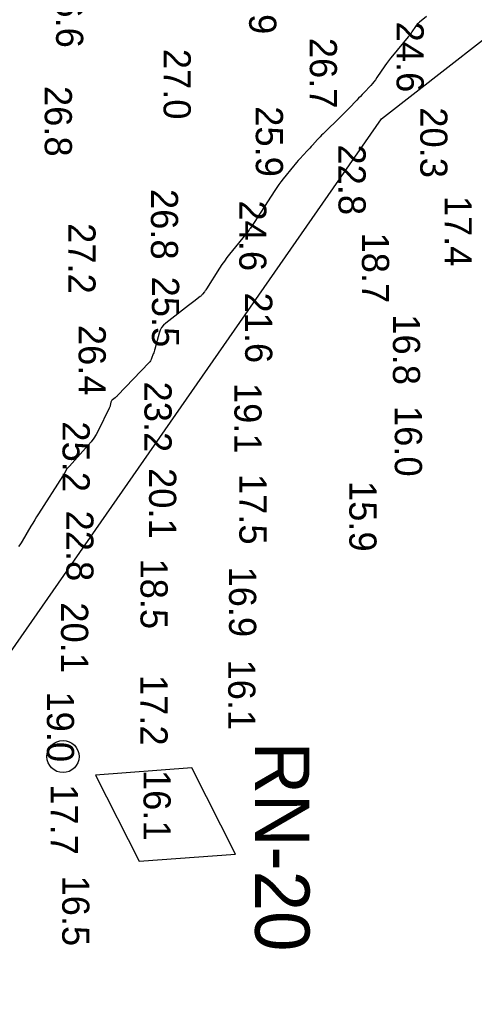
# Model space of a CAD drawing. Extents: x 1178573 to 1187098, y 693282 to 751751.
# Drawn here: x 1179826.5 to 1180035.7, y 719686 to 720138.7 of the extents above; entities that cross this region are included whole.
import ezdxf

# ---------------------------------------------------------------- set-up
doc = ezdxf.new("R2010")
doc.units = 0
for name, color, linetype in [('G-ANNO-PATT', 7, 'Continuous'), ('V-CHAN-NAID', 7, 'Continuous'), ('V-HYDS-MAJR', 7, 'Continuous'), ('V-HYDS-SOUN', 7, 'Continuous'), ('V-HYDS-SOUN-EXSS', 7, 'Continuous')]:
    doc.layers.add(name, color=color, linetype=linetype)

msp = doc.modelspace()

# ---------------------------------------------------------------- linework, layer by layer
at = {"layer": 'G-ANNO-PATT'}
for points in [[(1179618.07, 719554.17), (1179993.05, 720093.17), (1180976.01, 720859.17)], [(1180013.68, 720140.22), (1180010.48, 720137.66), (1180009.94, 720137.19), (1180009.44, 720136.68), (1180008.98, 720136.13), (1180008.57, 720135.54), (1180007.01, 720133.1), (1180006.61, 720132.5), (1180006.2, 720131.92), (1180005.76, 720131.34), (1180005.3, 720130.78), (1179998.01, 720122.11), (1179997.08, 720120.98), (1179996.19, 720119.82), (1179995.32, 720118.64), (1179994.49, 720117.44), (1179990.87, 720112.06), (1179990.21, 720111.12), (1179989.51, 720110.2), (1179988.78, 720109.32), (1179988.01, 720108.46), (1179984.86, 720105.1), (1179984.07, 720104.26), (1179983.28, 720103.42), (1179982.48, 720102.59), (1179981.68, 720101.75), (1179977.97, 720097.9), (1179977.08, 720096.99), (1179976.19, 720096.08), (1179975.28, 720095.17), (1179974.38, 720094.28), (1179966.07, 720086.14), (1179965.44, 720085.51), (1179964.82, 720084.87), (1179964.2, 720084.23), (1179963.6, 720083.58), (1179961.19, 720080.96), (1179960.58, 720080.3), (1179959.98, 720079.65), (1179959.38, 720078.99), (1179958.78, 720078.34), (1179955.43, 720074.69), (1179954.68, 720073.86), (1179953.94, 720073.02), (1179953.21, 720072.17), (1179952.49, 720071.3), (1179947.7, 720065.44), (1179946.69, 720064.16), (1179945.71, 720062.86), (1179944.77, 720061.52), (1179943.86, 720060.16), (1179932.69, 720042.84), (1179932.66, 720042.79), (1179932.62, 720042.74), (1179932.59, 720042.7), (1179932.55, 720042.65), (1179932.39, 720042.47), (1179932.35, 720042.43), (1179932.32, 720042.38), (1179932.28, 720042.33), (1179932.25, 720042.28), (1179932.06, 720041.98), (1179932.01, 720041.92), (1179931.97, 720041.85), (1179931.92, 720041.79), (1179931.87, 720041.72), (1179923.09, 720030.83), (1179921.86, 720029.25), (1179920.67, 720027.64), (1179919.53, 720025.99), (1179918.43, 720024.31), (1179912.41, 720014.77), (1179912.2, 720014.45), (1179911.99, 720014.14), (1179911.76, 720013.83), (1179911.53, 720013.53), (1179910.59, 720012.34), (1179910.35, 720012.05), (1179910.09, 720011.78), (1179909.82, 720011.52), (1179909.53, 720011.27), (1179906.59, 720008.95), (1179906, 720008.49), (1179905.41, 720008.02), (1179904.82, 720007.56), (1179904.22, 720007.11), (1179893.71, 719999.1), (1179892.65, 719998.14), (1179891.78, 719997.06), (1179891.1, 719995.84), (1179890.63, 719994.49), (1179888.66, 719987.09), (1179888.51, 719986.54), (1179888.35, 719985.99), (1179888.17, 719985.45), (1179887.98, 719984.91), (1179887.21, 719982.76), (1179886.99, 719982.24), (1179886.72, 719981.75), (1179886.41, 719981.29), (1179886.04, 719980.86), (1179871.58, 719965.75), (1179871.31, 719965.48), (1179871.03, 719965.22), (1179870.74, 719964.97), (1179870.44, 719964.73), (1179869.19, 719963.78), (1179868.92, 719963.54), (1179868.72, 719963.27), (1179868.56, 719962.97), (1179868.46, 719962.63), (1179868.18, 719961.2), (1179868.1, 719960.85), (1179867.99, 719960.5), (1179867.87, 719960.17), (1179867.72, 719959.84), (1179862.59, 719949.53), (1179861.62, 719947.74), (1179860.54, 719946.03), (1179859.35, 719944.4), (1179858.04, 719942.84), (1179849.4, 719933.19), (1179849.28, 719933.06), (1179849.16, 719932.93), (1179849.03, 719932.81), (1179848.9, 719932.69), (1179848.38, 719932.2), (1179848.26, 719932.07), (1179848.15, 719931.94), (1179848.05, 719931.79), (1179847.97, 719931.64), (1179847.15, 719929.97), (1179846.98, 719929.64), (1179846.8, 719929.32), (1179846.62, 719929), (1179846.42, 719928.69), (1179835.19, 719911.28), (1179834.29, 719909.87), (1179833.4, 719908.45), (1179832.53, 719907.02), (1179831.68, 719905.59), (1179827.65, 719898.73), (1179827.1, 719897.85), (1179826.51, 719897), (1179825.88, 719896.18)]]:
    msp.add_lwpolyline(points, dxfattribs=at)
at = {"layer": 'V-CHAN-NAID'}
msp.add_lwpolyline([(1179861.44, 719791.03), (1179881.48, 719751.38), (1179925.79, 719754.62), (1179905.76, 719794.28)], close=True, dxfattribs=at)
msp.add_circle((1179846.43, 719799.53), 7.39, dxfattribs=at)
at = {"layer": 'V-HYDS-MAJR'}
msp.add_lwpolyline([(1180013.68, 720140.22), (1180010.48, 720137.66), (1180009.94, 720137.19), (1180009.44, 720136.68), (1180008.98, 720136.13), (1180008.57, 720135.54), (1180007.01, 720133.1), (1180006.61, 720132.5), (1180006.2, 720131.92), (1180005.76, 720131.34), (1180005.3, 720130.78), (1179998.01, 720122.11), (1179997.08, 720120.98), (1179996.19, 720119.82), (1179995.32, 720118.64), (1179994.49, 720117.44), (1179990.87, 720112.06), (1179990.21, 720111.12), (1179989.51, 720110.2), (1179988.78, 720109.32), (1179988.01, 720108.46), (1179984.86, 720105.1), (1179984.07, 720104.26), (1179983.28, 720103.42), (1179982.48, 720102.59), (1179981.68, 720101.75), (1179977.97, 720097.9), (1179977.08, 720096.99), (1179976.19, 720096.08), (1179975.28, 720095.17), (1179974.38, 720094.28), (1179966.07, 720086.14), (1179965.44, 720085.51), (1179964.82, 720084.87), (1179964.2, 720084.23), (1179963.6, 720083.58), (1179961.19, 720080.96), (1179960.58, 720080.3), (1179959.98, 720079.65), (1179959.38, 720078.99), (1179958.78, 720078.34), (1179955.43, 720074.69), (1179954.68, 720073.86), (1179953.94, 720073.02), (1179953.21, 720072.17), (1179952.49, 720071.3), (1179947.7, 720065.44), (1179946.69, 720064.16), (1179945.71, 720062.86), (1179944.77, 720061.52), (1179943.86, 720060.16), (1179932.69, 720042.84), (1179932.66, 720042.79), (1179932.62, 720042.74), (1179932.59, 720042.7), (1179932.55, 720042.65), (1179932.39, 720042.47), (1179932.35, 720042.43), (1179932.32, 720042.38), (1179932.28, 720042.33), (1179932.25, 720042.28), (1179932.06, 720041.98), (1179932.01, 720041.92), (1179931.97, 720041.85), (1179931.92, 720041.79), (1179931.87, 720041.72), (1179923.09, 720030.83), (1179921.86, 720029.25), (1179920.67, 720027.64), (1179919.53, 720025.99), (1179918.43, 720024.31), (1179912.41, 720014.77), (1179912.2, 720014.45), (1179911.99, 720014.14), (1179911.76, 720013.83), (1179911.53, 720013.53), (1179910.59, 720012.34), (1179910.35, 720012.05), (1179910.09, 720011.78), (1179909.82, 720011.52), (1179909.53, 720011.27), (1179906.59, 720008.95), (1179906, 720008.49), (1179905.41, 720008.02), (1179904.82, 720007.56), (1179904.22, 720007.11), (1179893.71, 719999.1), (1179892.65, 719998.14), (1179891.78, 719997.06), (1179891.1, 719995.84), (1179890.63, 719994.49), (1179888.66, 719987.09), (1179888.51, 719986.54), (1179888.35, 719985.99), (1179888.17, 719985.45), (1179887.98, 719984.91), (1179887.21, 719982.76), (1179886.99, 719982.24), (1179886.72, 719981.75), (1179886.41, 719981.29), (1179886.04, 719980.86), (1179871.58, 719965.75), (1179871.31, 719965.48), (1179871.03, 719965.22), (1179870.74, 719964.97), (1179870.44, 719964.73), (1179869.19, 719963.78), (1179868.92, 719963.54), (1179868.72, 719963.27), (1179868.56, 719962.97), (1179868.46, 719962.63), (1179868.18, 719961.2), (1179868.1, 719960.85), (1179867.99, 719960.5), (1179867.87, 719960.17), (1179867.72, 719959.84), (1179862.59, 719949.53), (1179861.62, 719947.74), (1179860.54, 719946.03), (1179859.35, 719944.4), (1179858.04, 719942.84), (1179849.4, 719933.19), (1179849.28, 719933.06), (1179849.16, 719932.93), (1179849.03, 719932.81), (1179848.9, 719932.69), (1179848.38, 719932.2), (1179848.26, 719932.07), (1179848.15, 719931.94), (1179848.05, 719931.79), (1179847.97, 719931.64), (1179847.15, 719929.97), (1179846.98, 719929.64), (1179846.8, 719929.32), (1179846.62, 719929), (1179846.42, 719928.69), (1179835.19, 719911.28), (1179834.29, 719909.87), (1179833.4, 719908.45), (1179832.53, 719907.02), (1179831.68, 719905.59), (1179827.65, 719898.73), (1179827.1, 719897.85), (1179826.51, 719897), (1179825.88, 719896.18)], dxfattribs=at)

# ---------------------------------------------------------------- texts
at = {"layer": 'V-CHAN-NAID'}
msp.add_text('RN-20', height=25, rotation=270, dxfattribs=at).set_placement((1179934.85, 719806.45))
at = {"layer": 'V-HYDS-SOUN'}
for s, p in [('26.9 ', (1179932.09, 720164.55)), ('26.6 ', (1179843.24, 720158.31)), ('24.6 ', (1179999.93, 720137.84)), ('26.7 ', (1179960, 720130.39)), ('27.0 ', (1179892.71, 720125.32)), ('26.8 ', (1179838.03, 720108.22)), ('25.9 ', (1179935.15, 720098.9)), ('20.3 ', (1180010.82, 720098.41)), ('22.8 ', (1179973.2, 720081.31)), ('26.8 ', (1179886.88, 720060.81)), ('24.6 ', (1179927.52, 720055.53)), ('17.4 ', (1180022.04, 720057.67)), ('27.2 ', (1179848.9, 720045.09)), ('18.7 ', (1179983.99, 720040.76)), ('25.5 ', (1179887.38, 720020.47)), ('21.6 ', (1179930.25, 720013.17)), ('16.8 ', (1179998.24, 720003.13)), ('26.4 ', (1179853.61, 719998.25)), ('23.2 ', (1179883.91, 719972.16)), ('19.1 ', (1179925.3, 719971.53)), ('16.0 ', (1179999.11, 719960.92)), ('25.2 ', (1179846.21, 719953.85)), ('20.1 ', (1179886.03, 719932.35)), ('17.5 ', (1179927.57, 719929.65)), ('15.9 ', (1179978.19, 719926.39)), ('22.8 ', (1179847.94, 719912.78)), ('18.5 ', (1179882.09, 719890.74)), ('16.9 ', (1179922.84, 719887.05)), ('20.1 ', (1179845.52, 719870.54)), ('16.1 ', (1179922.45, 719844.23)), ('17.2 ', (1179882.07, 719837.12)), ('17.7 ', (1179840.81, 719786.83)), ('16.5 ', (1179846.07, 719744.81))]:
    msp.add_text(s, height=12.5, rotation=270, dxfattribs=at).set_placement(p)
at = {"layer": 'V-HYDS-SOUN-EXSS'}
for s, p in [('19.0 ', (1179839.01, 719829.52)), ('16.1 ', (1179883.47, 719793.38))]:
    msp.add_text(s, height=12.5, rotation=270, dxfattribs=at).set_placement(p)

doc.saveas('drawing.dxf')
